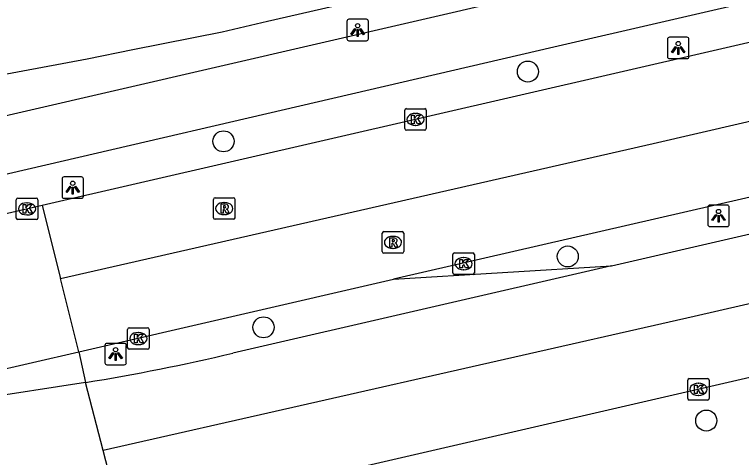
# Model space of a CAD drawing. Extents: x 156414 to 157775, y 382335 to 383765.
# Drawn here: x 156704.41 to 156738.18, y 382926.61 to 382947.2 of the extents above; entities that cross this region are included whole.
import ezdxf

# ---------------------------------------------------------------- set-up
doc = ezdxf.new("R2010")
doc.units = 0
for name, color, linetype in [('IMGEO_Berm_groen', 7, 'Continuous'), ('IMGEO_Boom', 7, 'Continuous'), ('IMGEO_Fietspad_gesloten', 7, 'Continuous'), ('IMGEO_Kolk', 7, 'Continuous'), ('IMGEO_Lichtpunt', 7, 'Continuous'), ('IMGEO_OVBaan_gesloten', 7, 'Continuous'), ('IMGEO_Rijbaan_regionaal_gesloten', 7, 'Continuous'), ('IMGEO_Rioolput', 7, 'Continuous'), ('IMGEO_Verkeerseiland_open', 7, 'Continuous'), ('IMGEO_Voetpad_open', 7, 'Continuous')]:
    doc.layers.add(name, color=color, linetype=linetype)

msp = doc.modelspace()

# ---------------------------------------------------------------- linework, layer by layer
at = {"layer": 'IMGEO_Berm_groen'}
msp.add_lwpolyline([(156722.017, 382934.891), (156732.146, 382935.52)], dxfattribs=at)
at = {"layer": 'IMGEO_Boom'}
for centre in [(156728.258, 382944.544), (156714.117, 382941.302), (156730.112, 382935.951), (156715.976, 382932.657), (156736.547, 382928.322)]:
    msp.add_circle(centre, 0.489, dxfattribs=at)
at = {"layer": 'IMGEO_Fietspad_gesloten'}
for points in [[(156695.578, 382937.817), (156729.465, 382945.688), (156786.356, 382958.829), (156798.767, 382961.709), (156800.631, 382962.152)], [(156787.276, 382961.74), (156750.276, 382953.189), (156677.395, 382936.335)]]:
    msp.add_lwpolyline(points, dxfattribs=at)
at = {"layer": 'IMGEO_Kolk'}
for p, q in [((156722.537, 382941.894), (156722.537, 382942.746)), ((156722.612, 382942.82), (156723.464, 382942.82)), ((156723.538, 382942.746), (156723.538, 382941.894)), ((156723.025, 382942.6), (156723.05, 382942.6)), ((156723.048, 382942.04), (156723.023, 382942.04)), ((156723.464, 382941.82), (156722.612, 382941.82)), ((156704.493, 382937.737), (156704.493, 382938.589)), ((156704.568, 382938.663), (156705.42, 382938.663)), ((156705.494, 382938.589), (156705.494, 382937.737)), ((156704.981, 382938.443), (156705.006, 382938.443)), ((156705.004, 382937.883), (156704.979, 382937.883)), ((156705.42, 382937.663), (156704.568, 382937.663)), ((156724.772, 382935.19), (156724.772, 382936.042)), ((156724.847, 382936.116), (156725.699, 382936.116)), ((156725.26, 382935.896), (156725.285, 382935.896)), ((156725.773, 382936.042), (156725.773, 382935.19)), ((156725.283, 382935.336), (156725.258, 382935.336)), ((156725.699, 382935.116), (156724.847, 382935.116)), ((156709.664, 382931.709), (156709.664, 382932.561)), ((156709.739, 382932.635), (156710.591, 382932.635)), ((156710.665, 382932.561), (156710.665, 382931.709)), ((156710.152, 382932.415), (156710.177, 382932.415)), ((156710.175, 382931.855), (156710.15, 382931.855)), ((156710.591, 382931.635), (156709.739, 382931.635)), ((156735.683, 382929.348), (156735.683, 382930.2)), ((156735.758, 382930.274), (156736.61, 382930.274)), ((156736.684, 382930.2), (156736.684, 382929.348)), ((156736.171, 382930.054), (156736.196, 382930.054)), ((156736.194, 382929.494), (156736.169, 382929.494)), ((156736.61, 382929.274), (156735.758, 382929.274))]:
    msp.add_line(p, q, dxfattribs=at)
for points in [[(156722.537, 382941.894), (156722.537, 382942.746)], [(156722.612, 382942.82), (156723.464, 382942.82)], [(156723.538, 382942.746), (156723.538, 382941.894)], [(156722.858, 382942.52), (156722.981, 382942.52), (156722.981, 382942.369), (156723.111, 382942.52), (156723.275, 382942.52), (156723.129, 382942.369), (156723.282, 382942.12), (156723.13, 382942.12), (156723.045, 382942.284), (156722.981, 382942.217), (156722.981, 382942.12), (156722.858, 382942.12), (156722.858, 382942.52)], [(156723.464, 382941.82), (156722.612, 382941.82)], [(156704.493, 382937.737), (156704.493, 382938.589)], [(156704.568, 382938.663), (156705.42, 382938.663)], [(156705.494, 382938.589), (156705.494, 382937.737)], [(156704.814, 382938.363), (156704.937, 382938.363), (156704.937, 382938.212), (156705.067, 382938.363), (156705.231, 382938.363), (156705.085, 382938.212), (156705.238, 382937.963), (156705.086, 382937.963), (156705.001, 382938.127), (156704.937, 382938.06), (156704.937, 382937.963), (156704.814, 382937.963), (156704.814, 382938.363)], [(156705.42, 382937.663), (156704.568, 382937.663)], [(156724.772, 382935.19), (156724.772, 382936.042)], [(156724.847, 382936.116), (156725.699, 382936.116)], [(156725.773, 382936.042), (156725.773, 382935.19)], [(156725.093, 382935.816), (156725.216, 382935.816), (156725.216, 382935.665), (156725.346, 382935.816), (156725.51, 382935.816), (156725.364, 382935.665), (156725.517, 382935.416), (156725.365, 382935.416), (156725.28, 382935.58), (156725.216, 382935.513), (156725.216, 382935.416), (156725.093, 382935.416), (156725.093, 382935.816)], [(156725.699, 382935.116), (156724.847, 382935.116)], [(156709.664, 382931.709), (156709.664, 382932.561)], [(156709.739, 382932.635), (156710.591, 382932.635)], [(156710.665, 382932.561), (156710.665, 382931.709)], [(156709.985, 382932.335), (156710.108, 382932.335), (156710.108, 382932.184), (156710.238, 382932.335), (156710.402, 382932.335), (156710.256, 382932.184), (156710.409, 382931.935), (156710.257, 382931.935), (156710.172, 382932.099), (156710.108, 382932.032), (156710.108, 382931.935), (156709.985, 382931.935), (156709.985, 382932.335)], [(156710.591, 382931.635), (156709.739, 382931.635)], [(156735.683, 382929.348), (156735.683, 382930.2)], [(156735.758, 382930.274), (156736.61, 382930.274)], [(156736.684, 382930.2), (156736.684, 382929.348)], [(156736.004, 382929.974), (156736.127, 382929.974), (156736.127, 382929.823), (156736.257, 382929.974), (156736.421, 382929.974), (156736.275, 382929.823), (156736.428, 382929.574), (156736.276, 382929.574), (156736.191, 382929.738), (156736.127, 382929.671), (156736.127, 382929.574), (156736.004, 382929.574), (156736.004, 382929.974)], [(156736.61, 382929.274), (156735.758, 382929.274)]]:
    msp.add_lwpolyline(points, dxfattribs=at)
for centre, start, end in [((156722.614, 382942.744), 91.552, 178.448), ((156722.614, 382942.744), 91.552, 178.448), ((156723.462, 382942.744), 1.552, 88.448), ((156723.462, 382942.744), 1.552, 88.448), ((156722.614, 382941.896), 181.552, 268.448), ((156722.614, 382941.896), 181.552, 268.448), ((156723.462, 382941.896), 271.552, 358.448), ((156723.462, 382941.896), 271.552, 358.448), ((156704.57, 382938.587), 91.552, 178.448), ((156704.57, 382938.587), 91.552, 178.448), ((156705.418, 382938.587), 1.552, 88.448), ((156705.418, 382938.587), 1.552, 88.448), ((156704.57, 382937.739), 181.552, 268.448), ((156704.57, 382937.739), 181.552, 268.448), ((156705.418, 382937.739), 271.552, 358.448), ((156705.418, 382937.739), 271.552, 358.448), ((156724.849, 382936.04), 91.552, 178.448), ((156724.849, 382936.04), 91.552, 178.448), ((156725.697, 382936.04), 1.552, 88.448), ((156725.697, 382936.04), 1.552, 88.448), ((156724.849, 382935.192), 181.552, 268.448), ((156724.849, 382935.192), 181.552, 268.448), ((156725.697, 382935.192), 271.552, 358.448), ((156725.697, 382935.192), 271.552, 358.448), ((156709.741, 382932.559), 91.552, 178.448), ((156709.741, 382932.559), 91.552, 178.448), ((156710.589, 382932.559), 1.552, 88.448), ((156710.589, 382932.559), 1.552, 88.448), ((156709.741, 382931.711), 181.552, 268.448), ((156709.741, 382931.711), 181.552, 268.448), ((156710.589, 382931.711), 271.552, 358.448), ((156710.589, 382931.711), 271.552, 358.448), ((156735.76, 382930.198), 91.552, 178.448), ((156735.76, 382930.198), 91.552, 178.448), ((156736.608, 382930.198), 1.552, 88.448), ((156736.608, 382930.198), 1.552, 88.448), ((156735.76, 382929.35), 181.552, 268.448), ((156735.76, 382929.35), 181.552, 268.448), ((156736.608, 382929.35), 271.552, 358.448), ((156736.608, 382929.35), 271.552, 358.448)]:
    msp.add_arc(centre, 0.0765, start, end, dxfattribs=at)
for centre, major_axis, ratio, start_param, end_param in [((156723.024, 382942.32), (-0.387, 0.002), 0.722429, 4.712389, 7.853982), ((156723.049, 382942.32), (-0.39, 0.002), 0.717154, 1.570796, 4.712389), ((156704.98, 382938.163), (-0.387, 0.002), 0.722429, 4.712389, 7.853982), ((156705.005, 382938.163), (-0.39, 0.002), 0.717154, 1.570796, 4.712389), ((156725.259, 382935.616), (-0.387, 0.002), 0.722429, 4.712389, 7.853982), ((156725.284, 382935.616), (-0.39, 0.002), 0.717154, 1.570796, 4.712389), ((156710.151, 382932.135), (-0.387, 0.002), 0.722429, 4.712389, 7.853982), ((156710.176, 382932.135), (-0.39, 0.002), 0.717154, 1.570796, 4.712389), ((156736.17, 382929.774), (-0.387, 0.002), 0.722429, 4.712389, 7.853982), ((156736.195, 382929.774), (-0.39, 0.002), 0.717154, 1.570796, 4.712389)]:
    msp.add_ellipse(centre, major_axis=major_axis, ratio=ratio, start_param=start_param, end_param=end_param, dxfattribs=at)
at = {"layer": 'IMGEO_Lichtpunt'}
for p, q in [((156719.852, 382946.879), (156719.852, 382946.072)), ((156719.852, 382946.879), (156719.852, 382946.072)), ((156720.754, 382946.974), (156719.946, 382946.974)), ((156720.754, 382946.974), (156719.946, 382946.974)), ((156720.848, 382946.072), (156720.848, 382946.879)), ((156720.848, 382946.072), (156720.848, 382946.879)), ((156734.745, 382946.047), (156734.745, 382945.24)), ((156734.745, 382946.047), (156734.745, 382945.24)), ((156735.647, 382946.142), (156734.839, 382946.142)), ((156735.647, 382946.142), (156734.839, 382946.142)), ((156735.741, 382945.24), (156735.741, 382946.047)), ((156735.741, 382945.24), (156735.741, 382946.047)), ((156719.946, 382945.978), (156720.754, 382945.978)), ((156719.946, 382945.978), (156720.754, 382945.978)), ((156734.839, 382945.146), (156735.647, 382945.146)), ((156734.839, 382945.146), (156735.647, 382945.146)), ((156707.519, 382939.65), (156706.711, 382939.65)), ((156707.519, 382939.65), (156706.711, 382939.65)), ((156706.617, 382939.555), (156706.617, 382938.748)), ((156706.617, 382939.555), (156706.617, 382938.748)), ((156707.613, 382938.748), (156707.613, 382939.555)), ((156707.613, 382938.748), (156707.613, 382939.555)), ((156706.711, 382938.654), (156707.519, 382938.654)), ((156706.711, 382938.654), (156707.519, 382938.654)), ((156736.617, 382938.243), (156736.617, 382937.436)), ((156736.617, 382938.243), (156736.617, 382937.436)), ((156737.519, 382938.338), (156736.711, 382938.338)), ((156737.519, 382938.338), (156736.711, 382938.338)), ((156737.613, 382937.436), (156737.613, 382938.243)), ((156737.613, 382937.436), (156737.613, 382938.243)), ((156736.711, 382937.342), (156737.519, 382937.342)), ((156736.711, 382937.342), (156737.519, 382937.342)), ((156708.608, 382931.817), (156708.608, 382931.01)), ((156708.608, 382931.817), (156708.608, 382931.01)), ((156709.51, 382931.912), (156708.702, 382931.912)), ((156709.51, 382931.912), (156708.702, 382931.912)), ((156709.604, 382931.01), (156709.604, 382931.817)), ((156709.604, 382931.01), (156709.604, 382931.817)), ((156708.702, 382930.916), (156709.51, 382930.916)), ((156708.702, 382930.916), (156709.51, 382930.916))]:
    msp.add_line(p, q, dxfattribs=at)
for points in [[(156720.226, 382946.543), (156720.265, 382946.515), (156720.077, 382946.253), (156720.039, 382946.28), (156720.226, 382946.543)], [(156720.328, 382946.495), (156720.375, 382946.495), (156720.375, 382946.173), (156720.328, 382946.173), (156720.328, 382946.495)], [(156720.438, 382946.515), (156720.476, 382946.542), (156720.663, 382946.28), (156720.624, 382946.252), (156720.438, 382946.515)], [(156735.119, 382945.711), (156735.158, 382945.683), (156734.97, 382945.421), (156734.932, 382945.448), (156735.119, 382945.711)], [(156735.221, 382945.663), (156735.268, 382945.663), (156735.268, 382945.341), (156735.221, 382945.341), (156735.221, 382945.663)], [(156735.331, 382945.683), (156735.369, 382945.71), (156735.556, 382945.448), (156735.517, 382945.42), (156735.331, 382945.683)], [(156706.991, 382939.219), (156707.03, 382939.191), (156706.842, 382938.929), (156706.804, 382938.956), (156706.991, 382939.219)], [(156707.093, 382939.171), (156707.14, 382939.171), (156707.14, 382938.849), (156707.093, 382938.849), (156707.093, 382939.171)], [(156707.203, 382939.191), (156707.241, 382939.218), (156707.428, 382938.956), (156707.389, 382938.928), (156707.203, 382939.191)], [(156736.991, 382937.907), (156737.03, 382937.879), (156736.842, 382937.617), (156736.804, 382937.644), (156736.991, 382937.907)], [(156737.203, 382937.879), (156737.241, 382937.906), (156737.428, 382937.644), (156737.389, 382937.616), (156737.203, 382937.879)], [(156737.093, 382937.859), (156737.14, 382937.859), (156737.14, 382937.537), (156737.093, 382937.537), (156737.093, 382937.859)], [(156708.982, 382931.481), (156709.021, 382931.453), (156708.833, 382931.191), (156708.795, 382931.218), (156708.982, 382931.481)], [(156709.194, 382931.453), (156709.232, 382931.48), (156709.419, 382931.218), (156709.38, 382931.19), (156709.194, 382931.453)], [(156709.084, 382931.433), (156709.131, 382931.433), (156709.131, 382931.111), (156709.084, 382931.111), (156709.084, 382931.433)]]:
    msp.add_lwpolyline(points, dxfattribs=at)
for centre in [(156720.351, 382946.677), (156735.244, 382945.845), (156707.116, 382939.353), (156737.116, 382938.041), (156709.107, 382931.615)]:
    msp.add_circle(centre, 0.0994, dxfattribs=at)
for centre, start, end in [((156719.946, 382946.879), 90, 180), ((156719.946, 382946.879), 90, 180), ((156720.754, 382946.879), 0, 90), ((156720.754, 382946.879), 0, 90), ((156719.946, 382946.072), 180, 270), ((156719.946, 382946.072), 180, 270), ((156720.754, 382946.072), 270, 0), ((156720.754, 382946.072), 270, 360), ((156734.839, 382946.047), 90, 180), ((156734.839, 382946.047), 90, 180), ((156735.647, 382946.047), 0, 90), ((156735.647, 382946.047), 0, 90), ((156734.839, 382945.24), 180, 270), ((156734.839, 382945.24), 180, 270), ((156735.647, 382945.24), 270, 0), ((156735.647, 382945.24), 270, 360), ((156706.711, 382939.555), 90, 180), ((156706.711, 382939.555), 90, 180), ((156707.519, 382939.555), 0, 90), ((156707.519, 382939.555), 0, 90), ((156706.711, 382938.748), 180, 270), ((156706.711, 382938.748), 180, 270), ((156707.519, 382938.748), 270, 0), ((156707.519, 382938.748), 270, 360), ((156736.711, 382938.243), 90, 180), ((156736.711, 382938.243), 90, 180), ((156737.519, 382938.243), 0, 90), ((156737.519, 382938.243), 0, 90), ((156736.711, 382937.436), 180, 270), ((156736.711, 382937.436), 180, 270), ((156737.519, 382937.436), 270, 0), ((156737.519, 382937.436), 270, 360), ((156708.702, 382931.817), 90, 180), ((156708.702, 382931.817), 90, 180), ((156709.51, 382931.817), 0, 90), ((156709.51, 382931.817), 0, 90), ((156708.702, 382931.01), 180, 270), ((156708.702, 382931.01), 180, 270), ((156709.51, 382931.01), 270, 0), ((156709.51, 382931.01), 270, 360)]:
    msp.add_arc(centre, 0.0946, start, end, dxfattribs=at)
at = {"layer": 'IMGEO_OVBaan_gesloten'}
for points in [[(156801.116, 382960.341), (156785.711, 382956.787), (156705.688, 382938.324)], [(156706.544, 382934.924), (156734.073, 382941.198), (156801.882, 382956.91)], [(156802.647, 382953.479), (156801.108, 382953.123), (156786.064, 382949.639), (156783.248, 382948.991), (156722.017, 382934.891)], [(156705.688, 382938.324), (156696.956, 382936.309), (156695.997, 382936.076)], [(156705.688, 382938.324), (156706.544, 382934.924)], [(156707.399, 382931.525), (156706.544, 382934.924)], [(156707.399, 382931.525), (156722.017, 382934.891)], [(156702.487, 382930.348), (156703.076, 382930.53), (156707.399, 382931.525)]]:
    msp.add_lwpolyline(points, dxfattribs=at)
at = {"layer": 'IMGEO_Rijbaan_regionaal_gesloten'}
for points in [[(156791.582, 382945.908), (156775.087, 382942.142), (156735.976, 382933.156), (156708.529, 382926.927)], [(156732.146, 382935.52), (156770.193, 382944.295), (156772.164, 382944.762), (156774.463, 382945.182)], [(156801.715, 382944.946), (156796.626, 382943.745), (156774.357, 382938.587), (156714.192, 382924.699)], [(156732.146, 382935.52), (156714.551, 382931.462)], [(156707.714, 382930.096), (156702.696, 382929.318)], [(156708.529, 382926.927), (156707.714, 382930.096)], [(156709.344, 382923.758), (156708.529, 382926.927)]]:
    msp.add_lwpolyline(points, dxfattribs=at)
msp.add_arc((156693.721, 383017.927), 88.939, 279.0523, 283.545, dxfattribs=at)
at = {"layer": 'IMGEO_Rioolput'}
for p, q in [((156713.651, 382937.752), (156713.651, 382938.604)), ((156713.726, 382938.678), (156714.578, 382938.678)), ((156714.652, 382938.604), (156714.652, 382937.752)), ((156714.139, 382938.458), (156714.164, 382938.458)), ((156714.162, 382937.898), (156714.137, 382937.898)), ((156714.578, 382937.678), (156713.726, 382937.678)), ((156721.491, 382936.178), (156721.491, 382937.03)), ((156721.566, 382937.104), (156722.418, 382937.104)), ((156721.979, 382936.884), (156722.004, 382936.884)), ((156722.492, 382937.03), (156722.492, 382936.178)), ((156722.002, 382936.324), (156721.977, 382936.324)), ((156722.418, 382936.104), (156721.566, 382936.104))]:
    msp.add_line(p, q, dxfattribs=at)
for points in [[(156713.651, 382937.752), (156713.651, 382938.604)], [(156713.726, 382938.678), (156714.578, 382938.678)], [(156714.652, 382938.604), (156714.652, 382937.752)], [(156714.24, 382938.376), (156713.988, 382938.378), (156713.988, 382937.978)], [(156714.166, 382938.297), (156714.112, 382938.297), (156714.112, 382938.216)], [(156713.988, 382937.978), (156714.112, 382937.978), (156714.112, 382938.14), (156714.123, 382938.14)], [(156714.112, 382938.216), (156714.164, 382938.216)], [(156714.17, 382938.111), (156714.241, 382937.978), (156714.381, 382937.978), (156714.316, 382938.104)], [(156714.578, 382937.678), (156713.726, 382937.678)], [(156721.491, 382936.178), (156721.491, 382937.03)], [(156721.566, 382937.104), (156722.418, 382937.104)], [(156722.492, 382937.03), (156722.492, 382936.178)], [(156722.08, 382936.802), (156721.828, 382936.804), (156721.828, 382936.404)], [(156721.828, 382936.404), (156721.952, 382936.404), (156721.952, 382936.566), (156721.963, 382936.566)], [(156722.006, 382936.723), (156721.952, 382936.723), (156721.952, 382936.642)], [(156721.952, 382936.642), (156722.004, 382936.642)], [(156722.01, 382936.537), (156722.081, 382936.404), (156722.221, 382936.404), (156722.156, 382936.53)], [(156722.418, 382936.104), (156721.566, 382936.104)]]:
    msp.add_lwpolyline(points, dxfattribs=at)
for centre, radius, start, end in [((156713.728, 382938.602), 0.0765, 91.552, 178.448), ((156713.728, 382938.602), 0.0765, 91.552, 178.448), ((156714.576, 382938.602), 0.0765, 1.552, 88.448), ((156714.576, 382938.602), 0.0765, 1.552, 88.448), ((156714.148, 382938.405), 0.19, 274.7715, 282.9687), ((156714.172, 382938.201), 0.0964, 77.0061, 93.1865), ((156714.186, 382938.258), 0.0378, 276.6634, 79.6772), ((156714.239, 382938.266), 0.109, 350.3612, 89.416), ((156714.237, 382938.266), 0.112, 277.5842, 350.9817), ((156714.122, 382938.087), 0.0533, 26.0293, 88.6989), ((156714.221, 382938.051), 0.108, 29.5134, 73.7905), ((156713.728, 382937.754), 0.0765, 181.552, 268.448), ((156713.728, 382937.754), 0.0765, 181.552, 268.448), ((156714.576, 382937.754), 0.0765, 271.552, 358.448), ((156714.576, 382937.754), 0.0765, 271.552, 358.448), ((156721.568, 382937.028), 0.0765, 91.552, 178.448), ((156721.568, 382937.028), 0.0765, 91.552, 178.448), ((156722.416, 382937.028), 0.0765, 1.552, 88.448), ((156722.416, 382937.028), 0.0765, 1.552, 88.448), ((156721.962, 382936.513), 0.0533, 26.0293, 88.6989), ((156721.988, 382936.831), 0.19, 274.7715, 282.9687), ((156722.012, 382936.627), 0.0964, 77.0061, 93.1865), ((156722.026, 382936.684), 0.0378, 276.6634, 79.6772), ((156722.079, 382936.692), 0.109, 350.3612, 89.416), ((156722.077, 382936.692), 0.112, 277.5842, 350.9817), ((156722.061, 382936.477), 0.108, 29.5134, 73.7905), ((156721.568, 382936.18), 0.0765, 181.552, 268.448), ((156721.568, 382936.18), 0.0765, 181.552, 268.448), ((156722.416, 382936.18), 0.0765, 271.552, 358.448), ((156722.416, 382936.18), 0.0765, 271.552, 358.448)]:
    msp.add_arc(centre, radius, start, end, dxfattribs=at)
for centre, major_axis, ratio, start_param, end_param in [((156714.138, 382938.178), (-0.387, 0.002), 0.722429, 4.712389, 7.853982), ((156714.163, 382938.178), (-0.39, 0.002), 0.717154, 1.570796, 4.712389), ((156721.978, 382936.604), (-0.387, 0.002), 0.722429, 4.712389, 7.853982), ((156722.003, 382936.604), (-0.39, 0.002), 0.717154, 1.570796, 4.712389)]:
    msp.add_ellipse(centre, major_axis=major_axis, ratio=ratio, start_param=start_param, end_param=end_param, dxfattribs=at)
at = {"layer": 'IMGEO_Verkeerseiland_open'}
msp.add_lwpolyline([(156707.399, 382931.525), (156707.714, 382930.096)], dxfattribs=at)
at = {"layer": 'IMGEO_Voetpad_open'}
msp.add_lwpolyline([(156682.186, 382941.059), (156682.277, 382941.074), (156682.367, 382941.093), (156682.457, 382941.114), (156684.621, 382941.401), (156688.818, 382942.007), (156690.964, 382942.317), (156695.172, 382942.922), (156697.316, 382943.283), (156701.49, 382943.97), (156703.626, 382944.363), (156707.784, 382945.131), (156709.9, 382945.567), (156714.056, 382946.398), (156716.17, 382946.889), (156720.294, 382947.835), (156722.404, 382948.322), (156726.534, 382949.277), (156728.633, 382949.759), (156732.769, 382950.716), (156734.871, 382951.2), (156739.004, 382952.161)], dxfattribs=at)

doc.saveas('drawing.dxf')
